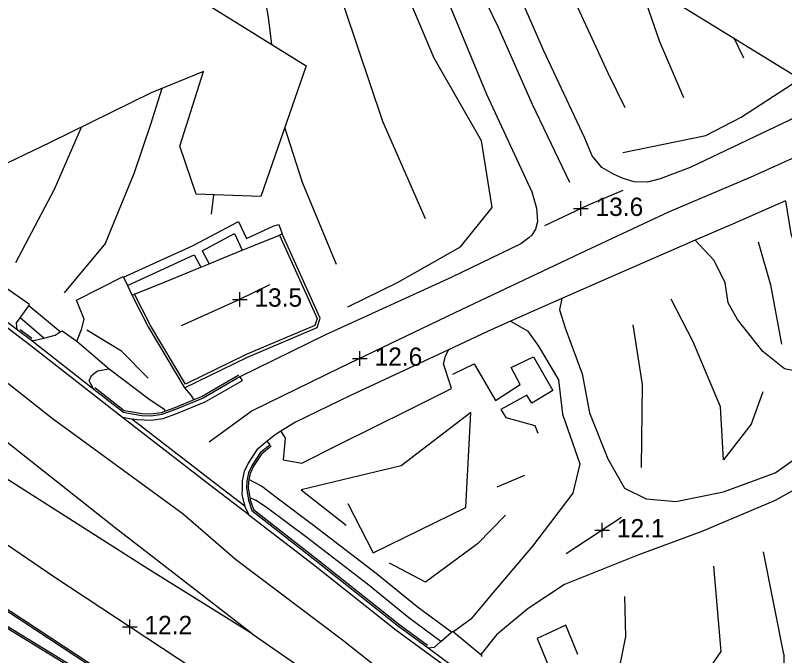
# Model space of a CAD drawing. Extents: x 2316231 to 2323598, y 363169 to 371906.
# Drawn here: x 2319901.2 to 2320110.9, y 366439.2 to 366613.7 of the extents above; entities that cross this region are included whole.
import ezdxf

# ---------------------------------------------------------------- set-up
doc = ezdxf.new("R2010")
doc.units = 0
for name, color, linetype in [('RD_DTM_BkLn1', 7, 'Continuous'), ('RD_DTM_Holes', 7, 'Continuous'), ('RD_DTM_TinHull', 7, 'Continuous'), ('RD_DTM_Void', 7, 'Continuous'), ('RD_EX_BldgApp', 7, 'Continuous'), ('RD_EX_Road', 7, 'Continuous')]:
    doc.layers.add(name, color=color, linetype=linetype)

msp = doc.modelspace()

# ---------------------------------------------------------------- linework, layer by layer
at = {"layer": 'RD_DTM_BkLn1'}
for p, q in [((2320099.792, 366602.07), (2320097.166, 366607.527)), ((2319954.716, 366559.523), (2319955.347, 366564.807)), ((2319925.74, 366551.625), (2319914.459, 366538.098)), ((2320066.443, 366476.892), (2320051.372, 366466.962)), ((2320110.732, 366439.594), (2320105.159, 366467.469)), ((2320013.064, 366459.268), (2320003.194, 366464.434))]:
    msp.add_line(p, q, dxfattribs=at)
for points in [[(2320181.242, 366310.091), (2320155.019, 366325.446), (2320123.083, 366345.253), (2320086.948, 366368.753), (2320053.703, 366393.27), (2320025.668, 366415.513), (2319990.392, 366443.393), (2319961.2, 366465.398), (2319946.981, 366477.722), (2319911.261, 366503.831), (2319880.301, 366528.217), (2319842.976, 366556.718), (2319811.094, 366581.051), (2319781.152, 366604.205), (2319750.318, 366628.239), (2319715.24, 366656.141), (2319656.149, 366700.693), (2319623.266, 366725.395), (2319586.108, 366754.455), (2319538.084, 366791.417), (2319519.19, 366805.873)], [(2320178.479, 366296.385), (2320144.514, 366314.528), (2320104.376, 366335.966), (2320069.357, 366357.078), (2320028.059, 366384.789), (2320017.091, 366391.339), (2319982.931, 366413.553), (2319945.568, 366438.368), (2319911.666, 366460.685), (2319875.435, 366485.387), (2319865.624, 366492.395), (2319832.891, 366515.148), (2319797.269, 366538.434), (2319755.714, 366566.123), (2319718.016, 366591.337), (2319677.485, 366620.093), (2319640.65, 366643.608), (2319597.844, 366672.555), (2319554.363, 366701.681), (2319544.069, 366708.417)], [(2319991.889, 366534.267), (2320005.409, 366540.882), (2320022.591, 366550.623), (2320031.181, 366561.403), (2320028.295, 366579.495), (2320015.406, 366602.1), (2319995.315, 366649.604), (2319980.027, 366679.498)], [(2320052.403, 366568.141), (2320042.188, 366589.445), (2320032.848, 366610.579), (2320019.411, 366638.298), (2320009.086, 366661.644)], [(2320067.418, 366588.572), (2320062.862, 366597.995), (2320051.25, 366623.041), (2320044.765, 366639.723)], [(2320013.041, 366558.26), (2320001.404, 366584.765), (2319984.264, 366635.721)], [(2319971.103, 366605.804), (2319970.228, 366613.294), (2319967.967, 366626.191)], [(2320083.443, 366591.274), (2320076.921, 366606.567), (2320071.006, 366623.6)], [(2319925.74, 366551.625), (2319933.654, 366570.902), (2319938.142, 366584.043), (2319941.205, 366593.866)], [(2320066.867, 366576.337), (2320089.451, 366580.966), (2320099.134, 366585.986), (2320113.103, 366595.096)], [(2319901.344, 366546.378), (2319911.829, 366566.362), (2319919.269, 366583.301)], [(2320134.914, 366584.334), (2320124.093, 366579.761), (2320101.565, 366569.578), (2320079.45, 366560.186), (2320055.234, 366548.802), (2320021.021, 366532.621), (2319989.955, 366517.725), (2319965.748, 366505.955), (2319954.023, 366497.437)], [(2319988.771, 366545.815), (2319979.509, 366568.138), (2319974.664, 366583.186)], [(2320066.867, 366566.012), (2320057.366, 366562.005), (2320045.497, 366556.393)], [(2320103.719, 366552.005), (2320107.116, 366540.303), (2320110.062, 366524.136)], [(2319970.463, 366540.247), (2319961.929, 366536.117), (2319946.364, 366529.071)], [(2320105.003, 366511.116), (2320101.851, 366502.259), (2320094.259, 366492.592), (2320093.472, 366507.041), (2320086.021, 366524.767), (2320080.046, 366536.417)], [(2320069.568, 366529.372), (2320072.07, 366513.149), (2320071.787, 366490.518)], [(2319937.388, 366514.841), (2319930.089, 366522.171), (2319920.713, 366527.94)], [(2320024.053, 366479.621), (2320025.397, 366505.454), (2320006.351, 366490.954), (2319979.099, 366484.374), (2319991.4, 366474.781)], [(2319965.787, 366445.136), (2319928.057, 366474.281), (2319893.5, 366501.538)], [(2319965.787, 366445.136), (2319937.348, 366462.866), (2319882.182, 366497.975)], [(2320034.819, 366477.482), (2320027.24, 366469.682), (2320013.064, 366459.268)], [(2320091.564, 366463.619), (2320093.563, 366440.295), (2320083.689, 366426.047)], [(2320067.252, 366455.327), (2320067.574, 366444.404), (2320065.268, 366433.057), (2320058.726, 366419.801)], [(2319965.787, 366445.136), (2320007.113, 366416.503), (2320051.253, 366384.782)]]:
    msp.add_lwpolyline(points, dxfattribs=at)
at = {"layer": 'RD_DTM_Holes'}
msp.add_lwpolyline([(2319952.661, 366617.241), (2319980.473, 366599.994), (2319968.154, 366564.354), (2319950.53, 366564.977), (2319946.046, 366578.097), (2319952.486, 366598.47), (2319938.178, 366592.63), (2319910.679, 366579.063), (2319882.95, 366565.813), (2319877.01, 366583.929)], dxfattribs=at)
at = {"layer": 'RD_DTM_TinHull'}
msp.add_lwpolyline([(2318009.783, 367630.234), (2318999.407, 367049.655), (2319281.252, 367000.442), (2319521.217, 366961.394), (2320716.689, 366226.888), (2320934.852, 366280.749), (2321141.465, 366502.562), (2321263.978, 366719.924), (2321282.537, 366948.249), (2321279.947, 367175.232), (2321214.652, 367465.641), (2321221.515, 367818.629), (2321207.427, 368150.673), (2321267.86, 368369.229), (2321400.963, 368599.408), (2321534.916, 368777.939)], dxfattribs=at)
at = {"layer": 'RD_DTM_Void'}
for p, q in [((2320055.371, 366559.062), (2320055.371, 366563.062)), ((2320053.371, 366561.062), (2320057.371, 366561.062)), ((2319962.367, 366534.329), (2319962.367, 366538.329)), ((2319960.367, 366536.329), (2319964.367, 366536.329)), ((2319995.13, 366518.206), (2319995.13, 366522.206)), ((2319993.13, 366520.206), (2319997.13, 366520.206)), ((2320061.194, 366471.434), (2320061.194, 366475.434)), ((2320059.194, 366473.434), (2320063.194, 366473.434)), ((2319932.382, 366445.048), (2319932.382, 366449.048)), ((2319930.382, 366447.048), (2319934.382, 366447.048))]:
    msp.add_line(p, q, dxfattribs=at)
at = {"layer": 'RD_EX_BldgApp'}
msp.add_lwpolyline([(2319973.238, 366553.856), (2319983.484, 366531.151), (2319982.815, 366529.178), (2319964.15, 366521.274), (2319947.604, 366513.222), (2319938.057, 366529.167), (2319933.664, 366537.714), (2319933.004, 366537.4), (2319937.391, 366528.841), (2319947.287, 366512.218), (2319964.506, 366520.594), (2319983.45, 366528.608), (2319984.331, 366531.203), (2319973.953, 366554.188), (2319973.238, 366553.856)], dxfattribs=at)
at = {"layer": 'RD_EX_Road'}
for p, q in [((2319965.331, 366550.653), (2319973.224, 366553.851)), ((2319952.119, 366549.561), (2319954.03, 366546.041)), ((2319963.074, 366549.738), (2319965.331, 366550.653)), ((2319931.723, 366540.138), (2319949.946, 366548.468)), ((2319949.946, 366548.468), (2319951.771, 366545.106)), ((2319951.771, 366545.106), (2319954.03, 366546.041)), ((2319930.693, 366542.341), (2319931.723, 366540.138)), ((2319931.723, 366540.138), (2319932.998, 366537.413)), ((2319901.693, 366528.008), (2319889.582, 366537.199)), ((2320050.171, 366536.527), (2320036.219, 366530.345)), ((2319902.49, 366531.313), (2319904.823, 366534.561)), ((2319913.39, 366527.426), (2319904.823, 366534.561)), ((2319908.961, 366525.756), (2319902.49, 366531.313)), ((2319905.561, 366525.072), (2319901.693, 366528.008)), ((2319905.678, 366525.611), (2319902.505, 366528.019)), ((2319917.939, 366524.949), (2319926.766, 366517.387)), ((2319962.417, 366515.181), (2319963.016, 366514.141)), ((2319970.625, 366496.702), (2319969.859, 366497.626)), ((2320039.968, 366488.309), (2320032.445, 366485.164)), ((2320017.215, 366443.05), (2320020.126, 366445.558)), ((2320020.646, 366445.714), (2320028.087, 366439.482)), ((2320013.747, 366441.313), (2320025.477, 366432.681))]:
    msp.add_line(p, q, dxfattribs=at)
for points in [[(2319994.61, 366670.538), (2320009.226, 366641.727), (2320029.643, 366592.26), (2320042.037, 366565.68), (2320043.313, 366561.18), (2320043.603, 366557.55), (2320043.006, 366555.419), (2320041.991, 366553.804), (2320041.204, 366553.063), (2320039.023, 366551.433), (2320020.014, 366542.323), (2319985.735, 366526.679), (2319962.417, 366515.181)], [(2319932.905, 366503.697), (2319930.418, 366504.11), (2319905.424, 366523.67), (2319881.41, 366541.895), (2319857.421, 366560.376), (2319829.01, 366582.2), (2319795.485, 366608.517), (2319768.539, 366629.596), (2319764.51, 366634.104), (2319763.3, 366638.079), (2319763.163, 366641.883), (2319763.877, 366645.693), (2319766.256, 366650.624), (2319768.416, 366652.581), (2319770.139, 366653.747)], [(2320120.242, 366588.857), (2320117.965, 366587.864), (2320085.215, 366572.28), (2320076.992, 366569.198), (2320073.591, 366568.311), (2320069.893, 366568.371), (2320066.877, 366569.244), (2320064.26, 366570.475), (2320061.134, 366572.281), (2320058.496, 366575.473), (2320056.429, 366580.294), (2320045.218, 366604.276), (2320030.309, 366638.445), (2320023.914, 366652.534)], [(2320111.14, 366563.213), (2320112.671, 366554.172), (2320118.656, 366538.754), (2320126.203, 366523.267), (2320129.616, 366507.214), (2320128.058, 366497.693), (2320121.335, 366488.767), (2320108.359, 366481.529), (2320088.362, 366473.079), (2320070.888, 366466.56), (2320050.895, 366458.635), (2320041.003, 366452.006), (2320032.39, 366444.832), (2320028.087, 366439.482)], [(2320111.14, 366563.213), (2320096.741, 366556.813), (2320086.584, 366552.421)], [(2319930.693, 366542.341), (2319949.679, 366551.019), (2319962.06, 366557.576), (2319964.244, 366552.955)], [(2319964.244, 366552.955), (2319971.67, 366556.385), (2319973.025, 366556.703), (2319973.948, 366554.202)], [(2319952.119, 366549.561), (2319960.949, 366554.237), (2319963.074, 366549.738)], [(2320050.171, 366536.527), (2320049.599, 366533.498), (2320051.082, 366528.553), (2320055.768, 366516.038), (2320057.725, 366505.396), (2320062.726, 366492.843), (2320067.268, 366484.867), (2320073.186, 366481.968), (2320081.29, 366481.224), (2320094.316, 366483.818), (2320108.375, 366489.019), (2320113.311, 366492.532), (2320116.672, 366497.771), (2320118.946, 366506.155), (2320118.528, 366513.345), (2320116.262, 366516.3), (2320110.88, 366517.422), (2320104.985, 366522.141), (2320098.091, 366530.833), (2320095.532, 366535.377), (2320094.741, 366540.854), (2320091.749, 366546.895), (2320086.584, 366552.421)], [(2320086.584, 366552.421), (2320064.281, 366542.778), (2320050.171, 366536.527)], [(2319954.03, 366546.041), (2319957.972, 366547.671), (2319963.074, 366549.738)], [(2319933.678, 366537.72), (2319942.013, 366541.071), (2319951.771, 366545.106)], [(2319904.823, 366534.561), (2319905.081, 366534.919), (2319894.99, 366541.883), (2319894.874, 366541.663)], [(2319917.939, 366524.949), (2319919.268, 366528.137), (2319919.928, 366530.921), (2319917.829, 366536.069), (2319930.59, 366542.561), (2319930.693, 366542.341)], [(2319901.693, 366528.008), (2319901.511, 366529.95), (2319902.49, 366531.313)], [(2320036.219, 366530.345), (2320029.946, 366527.566), (2320019.326, 366522.597)], [(2320036.219, 366530.345), (2320040.845, 366527.783), (2320043.803, 366523.586), (2320049.247, 366514.426), (2320050.337, 366504.991), (2320055.121, 366491.483), (2320053.212, 366483.528), (2320042.181, 366469.032), (2320031.478, 366456.412), (2320025.385, 366449.162), (2320020.646, 366445.714)], [(2319908.961, 366525.756), (2319912.035, 366526.541), (2319913.39, 366527.426)], [(2319913.39, 366527.426), (2319913.945, 366527.788), (2319917.939, 366524.949)], [(2319905.561, 366525.072), (2319906.612, 366525.155), (2319908.961, 366525.756)], [(2319922.58, 366511.783), (2319906.156, 366524.62), (2319905.561, 366525.072)], [(2320019.326, 366522.597), (2319992.586, 366510.088), (2319977.592, 366502.829), (2319973.596, 366500.379)], [(2319973.596, 366500.379), (2319974.727, 366498.474), (2319974.231, 366492.55), (2319979.265, 366491.676), (2319989.357, 366496.752), (2320008.508, 366506.211), (2320020.098, 366512.023), (2320018.43, 366517.11), (2320017.94, 366518.781), (2320018.479, 366520.866), (2320019.326, 366522.597)], [(2320020.475, 366515.917), (2320026.269, 366518.759), (2320032.104, 366508.733), (2320038.819, 366513.085), (2320036.343, 366517.746), (2320042.464, 366520.655), (2320047.768, 366511.449), (2320041.969, 366508.024), (2320040.655, 366510.226), (2320033.546, 366506.331), (2320034.954, 366504.105), (2320042.873, 366501.951), (2320043.629, 366499.845)], [(2319922.58, 366511.783), (2319921.354, 366514.158), (2319921.923, 366515.53), (2319923.589, 366516.884), (2319926.766, 366517.387)], [(2319926.766, 366517.387), (2319937.607, 366509.228), (2319941.45, 366506.565), (2319942.171, 366505.833)], [(2319962.168, 366515.614), (2319952.144, 366509.847), (2319949.886, 366508.914)], [(2319963.016, 366514.141), (2319952.896, 366508.318), (2319945.337, 366505.197), (2319941.396, 366503.73), (2319938.266, 366503.285), (2319934.382, 366503.452), (2319932.905, 366503.697)], [(2319962.417, 366515.181), (2319952.365, 366509.397), (2319944.899, 366506.314), (2319942.556, 366505.442)], [(2319942.556, 366505.442), (2319941.099, 366504.9), (2319938.199, 366504.487), (2319935.638, 366504.61), (2319933.016, 366505.048), (2319930.639, 366505.484), (2319922.58, 366511.783)], [(2319942.171, 366505.833), (2319940.975, 366505.387), (2319938.175, 366504.989), (2319935.692, 366505.108), (2319933.103, 366505.54), (2319930.85, 366505.953), (2319922.883, 366512.181)], [(2319947.297, 366512.207), (2319948.908, 366510.306), (2319949.886, 366508.914)], [(2319949.886, 366508.914), (2319944.716, 366506.779), (2319942.171, 366505.833)], [(2319964.845, 366477.574), (2319955.302, 366484.875), (2319931.232, 366503.473), (2319930.418, 366504.11)], [(2319963.742, 366479.928), (2319956.033, 366485.826), (2319932.905, 366503.697)], [(2319973.596, 366500.379), (2319972.003, 366499.402), (2319969.859, 366497.626)], [(2319969.859, 366497.626), (2319967.005, 366495.26), (2319964.682, 366491.694), (2319963.57, 366489.438), (2319963.074, 366486.887), (2319962.99, 366484.892), (2319962.955, 366483.096), (2319963.295, 366481.6), (2319963.742, 366479.928)], [(2319970.625, 366496.702), (2319967.911, 366494.452), (2319965.727, 366491.099), (2319964.717, 366489.052), (2319964.269, 366486.746), (2319964.194, 366484.948), (2319964.764, 366481.543), (2319965.655, 366478.784), (2319983.243, 366465.009), (2320005.7, 366447.234), (2320013.747, 366441.313)], [(2319970.944, 366496.317), (2319968.288, 366494.116), (2319966.162, 366490.851), (2319965.195, 366488.891), (2319964.868, 366487.205)], [(2319964.868, 366487.205), (2319964.767, 366486.688), (2319964.695, 366484.979), (2319965.162, 366482.196)], [(2320020.126, 366445.558), (2320010.769, 366452.475), (2319999.566, 366461.594), (2319982.88, 366474.414), (2319972.226, 366482.361), (2319968.314, 366485.416), (2319964.868, 366487.205)], [(2320017.215, 366443.05), (2320008.502, 366449.494), (2319997.243, 366458.658), (2319980.621, 366471.43), (2319969.963, 366479.379), (2319966.863, 366481.447), (2319965.162, 366482.196)], [(2319965.162, 366482.196), (2319965.251, 366481.662), (2319966.084, 366479.083), (2319983.553, 366465.402), (2320006.003, 366447.631), (2320013.601, 366442.041)], [(2319963.742, 366479.928), (2319963.761, 366479.859), (2319964.845, 366477.574), (2319982.506, 366464.062), (2320004.972, 366446.28), (2320026.354, 366430.546), (2320045.711, 366415.41), (2320064.011, 366401.028), (2320083.869, 366385.959), (2320102.51, 366371.948), (2320129.016, 366354.675), (2320154.074, 366338.998), (2320183.567, 366321.618)], [(2319991.883, 366480.658), (2319998.78, 366467.182), (2320024.053, 366479.621)], [(2319892.551, 366455.61), (2319895.788, 366453.405), (2319921.161, 366436.748), (2319942.986, 366422.775), (2319964.62, 366408.348), (2319999.335, 366385.543), (2320033.063, 366363.012), (2320054.757, 366349.216), (2320054.963, 366348.906), (2320054.994, 366348.689), (2320054.858, 366348.375), (2320054.419, 366347.904), (2320054.042, 366347.658), (2320053.846, 366347.716), (2320032.126, 366361.615), (2319998.368, 366384.139), (2319964.041, 366406.837), (2319941.638, 366420.737), (2319919.541, 366434.598), (2319892.218, 366451.262), (2319890.557, 366452.219)], [(2319896.066, 366453.821), (2319921.433, 366437.168), (2319943.26, 366423.193), (2319964.896, 366408.765), (2319999.611, 366385.96), (2320033.336, 366363.431), (2320055.115, 366349.581), (2320055.442, 366349.088), (2320055.509, 366348.621), (2320055.283, 366348.098), (2320054.743, 366347.518), (2320054.122, 366347.114), (2320053.636, 366347.256), (2320031.853, 366361.196), (2319998.092, 366383.723), (2319963.772, 366406.416), (2319941.373, 366420.313), (2319919.278, 366434.173), (2319891.963, 366450.832)], [(2320054.579, 366439.547), (2320051.251, 366447.526), (2320043.478, 366443.834), (2320049.389, 366429.595), (2320056.349, 366432.184)], [(2320020.126, 366445.558), (2320020.474, 366445.858), (2320020.646, 366445.714)], [(2320013.747, 366441.313), (2320015.451, 366441.529), (2320017.215, 366443.05)], [(2320028.087, 366439.482), (2320028.408, 366439.212), (2320028.19, 366438.933)], [(2320110.732, 366439.594), (2320110.656, 366433.586), (2320106.46, 366427.373), (2320103.923, 366424.94), (2320083.953, 366415.207), (2320098.333, 366404.2), (2320093.655, 366397.535), (2320102.605, 366390.906), (2320111.472, 366385.875), (2320116.456, 366391.196), (2320130.59, 366381.906), (2320135.586, 366387.343), (2320142.545, 366383.072), (2320145.022, 366389.644)]]:
    msp.add_lwpolyline(points, dxfattribs=at)

# ---------------------------------------------------------------- texts
at = {"layer": 'RD_DTM_Void'}
for s, p in [('13.6', (2320059.371, 366559.062)), ('13.5', (2319966.367, 366534.329)), ('12.6', (2319999.13, 366518.206)), ('12.1', (2320065.194, 366471.434)), ('12.2', (2319936.382, 366445.048))]:
    msp.add_text(s, height=5, dxfattribs=at).set_placement(p)

doc.saveas('drawing.dxf')
